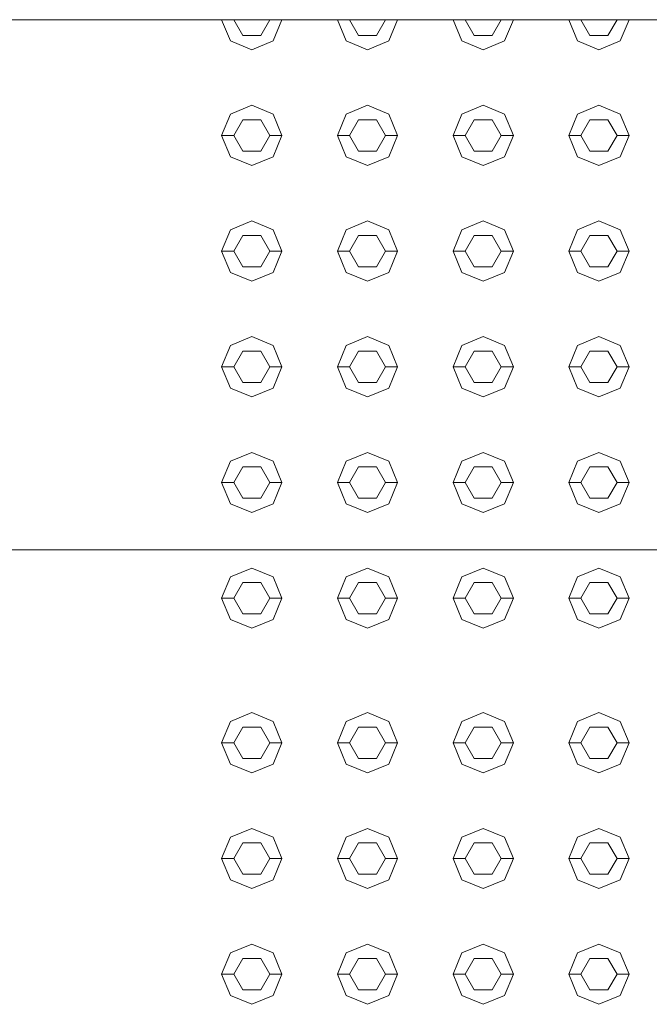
# Model space of a CAD drawing. Header units: millimetres. Extents: x 321 to 585, y -277 to 9.
# Tile 921 of 1056: x 352.817 to 353.339, y -11.783 to -10.966. Entities that reach past the tile are written whole.
import ezdxf

# ---------------------------------------------------------------- set-up
doc = ezdxf.new("R2010")
doc.units = ezdxf.units.MM
doc.header["$MEASUREMENT"] = 0
doc.layers.add('IFC-Elemento construtivo genérico-Contorno', color=253, linetype='Continuous', lineweight=5)
doc.layers.add('IFC-Laje-Contorno', color=134, linetype='Continuous', lineweight=5)

msp = doc.modelspace()

# ---------------------------------------------------------------- linework, layer by layer
at = {"layer": 'IFC-Elemento construtivo genérico-Contorno', "lineweight": 5}
for p, q in [((352.98413, -10.96614), (352.99146, -10.98381)), ((352.99413, -10.96614), (353.00163, -10.97912)), ((353.01663, -10.97912), (353.02413, -10.96614)), ((353.02681, -10.98381), (353.03413, -10.96614)), ((353.08014, -10.96614), (353.08746, -10.98381)), ((353.09014, -10.96614), (353.09764, -10.97912)), ((353.11264, -10.97912), (353.12014, -10.96614)), ((353.12281, -10.98381), (353.13014, -10.96614)), ((353.17613, -10.96614), (353.18346, -10.98381)), ((353.18613, -10.96614), (353.19363, -10.97912)), ((353.20863, -10.97912), (353.21613, -10.96614)), ((353.21881, -10.98381), (353.22613, -10.96614)), ((353.27213, -10.96614), (353.27946, -10.98381)), ((353.28213, -10.96614), (353.28963, -10.97912)), ((353.30463, -10.97912), (353.31213, -10.96614)), ((353.31481, -10.98381), (353.32213, -10.96614)), ((353.00163, -10.97912), (353.01663, -10.97912)), ((353.09764, -10.97912), (353.11264, -10.97912)), ((353.19363, -10.97912), (353.20863, -10.97912)), ((353.28963, -10.97912), (353.30463, -10.97912)), ((352.99146, -10.98381), (353.00913, -10.99114)), ((353.00913, -10.99114), (353.02681, -10.98381)), ((353.08746, -10.98381), (353.10514, -10.99114)), ((353.10514, -10.99114), (353.12281, -10.98381)), ((353.18346, -10.98381), (353.20113, -10.99114)), ((353.20113, -10.99114), (353.21881, -10.98381)), ((353.27946, -10.98381), (353.29713, -10.99114)), ((353.29713, -10.99114), (353.31481, -10.98381)), ((352.99146, -11.04446), (353.00913, -11.03713)), ((353.00913, -11.03713), (353.02681, -11.04446)), ((353.08746, -11.04446), (353.10514, -11.03713)), ((353.10514, -11.03713), (353.12281, -11.04446)), ((353.18346, -11.04446), (353.20113, -11.03713)), ((353.20113, -11.03713), (353.21881, -11.04446)), ((353.27946, -11.04446), (353.29713, -11.03713)), ((353.29713, -11.03713), (353.31481, -11.04446)), ((352.98413, -11.06213), (352.99146, -11.04446)), ((353.02681, -11.04446), (353.03413, -11.06213)), ((353.08014, -11.06213), (353.08746, -11.04446)), ((353.12281, -11.04446), (353.13014, -11.06213)), ((353.17613, -11.06213), (353.18346, -11.04446)), ((353.21881, -11.04446), (353.22613, -11.06213)), ((353.27213, -11.06213), (353.27946, -11.04446)), ((353.31481, -11.04446), (353.32213, -11.06213)), ((352.99413, -11.06213), (353.00163, -11.04914)), ((353.00163, -11.04914), (353.01663, -11.04914)), ((353.01663, -11.04914), (353.02413, -11.06213)), ((353.09014, -11.06213), (353.09764, -11.04914)), ((353.09764, -11.04914), (353.11264, -11.04914)), ((353.11264, -11.04914), (353.12014, -11.06213)), ((353.18613, -11.06213), (353.19363, -11.04914)), ((353.19363, -11.04914), (353.20863, -11.04914)), ((353.20863, -11.04914), (353.21613, -11.06213)), ((353.28213, -11.06213), (353.28963, -11.04914)), ((353.28963, -11.04914), (353.30463, -11.04914)), ((353.30463, -11.04914), (353.31213, -11.06213)), ((352.98413, -11.06213), (352.99413, -11.06213)), ((352.98413, -11.06213), (352.99146, -11.07982)), ((352.99413, -11.06213), (353.00163, -11.07513)), ((353.01663, -11.07513), (353.02413, -11.06213)), ((353.02413, -11.06213), (353.03413, -11.06213)), ((353.02681, -11.07982), (353.03413, -11.06213)), ((353.08014, -11.06213), (353.09014, -11.06213)), ((353.08014, -11.06213), (353.08746, -11.07982)), ((353.09014, -11.06213), (353.09764, -11.07513)), ((353.11264, -11.07513), (353.12014, -11.06213)), ((353.12014, -11.06213), (353.13014, -11.06213)), ((353.12281, -11.07982), (353.13014, -11.06213)), ((353.17613, -11.06213), (353.18613, -11.06213)), ((353.17613, -11.06213), (353.18346, -11.07982)), ((353.18613, -11.06213), (353.19363, -11.07513)), ((353.20863, -11.07513), (353.21613, -11.06213)), ((353.21613, -11.06213), (353.22613, -11.06213)), ((353.21881, -11.07982), (353.22613, -11.06213)), ((353.27213, -11.06213), (353.28213, -11.06213)), ((353.27213, -11.06213), (353.27946, -11.07982)), ((353.28213, -11.06213), (353.28963, -11.07513)), ((353.30463, -11.07513), (353.31213, -11.06213)), ((353.31213, -11.06213), (353.32213, -11.06213)), ((353.31481, -11.07982), (353.32213, -11.06213)), ((353.00163, -11.07513), (353.01663, -11.07513)), ((353.09764, -11.07513), (353.11264, -11.07513)), ((353.19363, -11.07513), (353.20863, -11.07513)), ((353.28963, -11.07513), (353.30463, -11.07513)), ((352.99146, -11.07982), (353.00913, -11.08713)), ((353.00913, -11.08713), (353.02681, -11.07982)), ((353.08746, -11.07982), (353.10514, -11.08713)), ((353.10514, -11.08713), (353.12281, -11.07982)), ((353.18346, -11.07982), (353.20113, -11.08713)), ((353.20113, -11.08713), (353.21881, -11.07982)), ((353.27946, -11.07982), (353.29713, -11.08713)), ((353.29713, -11.08713), (353.31481, -11.07982)), ((352.99146, -11.14046), (353.00913, -11.13314)), ((353.00913, -11.13314), (353.02681, -11.14046)), ((353.08746, -11.14046), (353.10514, -11.13314)), ((353.10514, -11.13314), (353.12281, -11.14046)), ((353.18346, -11.14046), (353.20113, -11.13314)), ((353.20113, -11.13314), (353.21881, -11.14046)), ((353.27946, -11.14046), (353.29713, -11.13314)), ((353.29713, -11.13314), (353.31481, -11.14046)), ((352.98413, -11.15814), (352.99146, -11.14046)), ((353.02681, -11.14046), (353.03413, -11.15814)), ((353.08014, -11.15814), (353.08746, -11.14046)), ((353.12281, -11.14046), (353.13014, -11.15814)), ((353.17613, -11.15814), (353.18346, -11.14046)), ((353.21881, -11.14046), (353.22613, -11.15814)), ((353.27213, -11.15814), (353.27946, -11.14046)), ((353.31481, -11.14046), (353.32213, -11.15814)), ((352.99413, -11.15814), (353.00163, -11.14515)), ((353.00163, -11.14515), (353.01663, -11.14515)), ((353.01663, -11.14515), (353.02413, -11.15814)), ((353.09014, -11.15814), (353.09764, -11.14515)), ((353.09764, -11.14515), (353.11264, -11.14515)), ((353.11264, -11.14515), (353.12014, -11.15814)), ((353.18613, -11.15814), (353.19363, -11.14515)), ((353.19363, -11.14515), (353.20863, -11.14515)), ((353.20863, -11.14515), (353.21613, -11.15814)), ((353.28213, -11.15814), (353.28963, -11.14515)), ((353.28963, -11.14515), (353.30463, -11.14515)), ((353.30463, -11.14515), (353.31213, -11.15814)), ((352.98413, -11.15814), (352.99413, -11.15814)), ((352.98413, -11.15814), (352.99146, -11.17581)), ((352.99413, -11.15814), (353.00163, -11.17113)), ((353.01663, -11.17113), (353.02413, -11.15814)), ((353.02413, -11.15814), (353.03413, -11.15814)), ((353.02681, -11.17581), (353.03413, -11.15814)), ((353.08014, -11.15814), (353.09014, -11.15814)), ((353.08014, -11.15814), (353.08746, -11.17581)), ((353.09014, -11.15814), (353.09764, -11.17113)), ((353.11264, -11.17113), (353.12014, -11.15814)), ((353.12014, -11.15814), (353.13014, -11.15814)), ((353.12281, -11.17581), (353.13014, -11.15814)), ((353.17613, -11.15814), (353.18613, -11.15814)), ((353.17613, -11.15814), (353.18346, -11.17581)), ((353.18613, -11.15814), (353.19363, -11.17113)), ((353.20863, -11.17113), (353.21613, -11.15814)), ((353.21613, -11.15814), (353.22613, -11.15814)), ((353.21881, -11.17581), (353.22613, -11.15814)), ((353.27213, -11.15814), (353.28213, -11.15814)), ((353.27213, -11.15814), (353.27946, -11.17581)), ((353.28213, -11.15814), (353.28963, -11.17113)), ((353.30463, -11.17113), (353.31213, -11.15814)), ((353.31213, -11.15814), (353.32213, -11.15814)), ((353.31481, -11.17581), (353.32213, -11.15814)), ((352.99146, -11.17581), (353.00913, -11.18314)), ((353.00163, -11.17113), (353.01663, -11.17113)), ((353.00913, -11.18314), (353.02681, -11.17581)), ((353.08746, -11.17581), (353.10514, -11.18314)), ((353.09764, -11.17113), (353.11264, -11.17113)), ((353.10514, -11.18314), (353.12281, -11.17581)), ((353.18346, -11.17581), (353.20113, -11.18314)), ((353.19363, -11.17113), (353.20863, -11.17113)), ((353.20113, -11.18314), (353.21881, -11.17581)), ((353.27946, -11.17581), (353.29713, -11.18314)), ((353.28963, -11.17113), (353.30463, -11.17113)), ((353.29713, -11.18314), (353.31481, -11.17581)), ((352.99146, -11.23646), (353.00913, -11.22913)), ((353.00913, -11.22913), (353.02681, -11.23646)), ((353.08746, -11.23646), (353.10514, -11.22913)), ((353.10514, -11.22913), (353.12281, -11.23646)), ((353.18346, -11.23646), (353.20113, -11.22913)), ((353.20113, -11.22913), (353.21881, -11.23646)), ((353.27946, -11.23646), (353.29713, -11.22913)), ((353.29713, -11.22913), (353.31481, -11.23646)), ((352.98413, -11.25413), (352.99146, -11.23646)), ((352.99413, -11.25413), (353.00163, -11.24114)), ((353.00163, -11.24114), (353.01663, -11.24114)), ((353.01663, -11.24114), (353.02413, -11.25413)), ((353.02681, -11.23646), (353.03413, -11.25413)), ((353.08014, -11.25413), (353.08746, -11.23646)), ((353.09014, -11.25413), (353.09764, -11.24114)), ((353.09764, -11.24114), (353.11264, -11.24114)), ((353.11264, -11.24114), (353.12014, -11.25413)), ((353.12281, -11.23646), (353.13014, -11.25413)), ((353.17613, -11.25413), (353.18346, -11.23646)), ((353.18613, -11.25413), (353.19363, -11.24114)), ((353.19363, -11.24114), (353.20863, -11.24114)), ((353.20863, -11.24114), (353.21613, -11.25413)), ((353.21881, -11.23646), (353.22613, -11.25413)), ((353.27213, -11.25413), (353.27946, -11.23646)), ((353.28213, -11.25413), (353.28963, -11.24114)), ((353.28963, -11.24114), (353.30463, -11.24114)), ((353.30463, -11.24114), (353.31213, -11.25413)), ((353.31481, -11.23646), (353.32213, -11.25413)), ((352.98413, -11.25413), (352.99413, -11.25413)), ((352.98413, -11.25413), (352.99146, -11.27181)), ((352.99413, -11.25413), (353.00163, -11.26712)), ((353.01663, -11.26712), (353.02413, -11.25413)), ((353.02413, -11.25413), (353.03413, -11.25413)), ((353.02681, -11.27181), (353.03413, -11.25413)), ((353.08014, -11.25413), (353.09014, -11.25413)), ((353.08014, -11.25413), (353.08746, -11.27181)), ((353.09014, -11.25413), (353.09764, -11.26712)), ((353.11264, -11.26712), (353.12014, -11.25413)), ((353.12014, -11.25413), (353.13014, -11.25413)), ((353.12281, -11.27181), (353.13014, -11.25413)), ((353.17613, -11.25413), (353.18613, -11.25413)), ((353.17613, -11.25413), (353.18346, -11.27181)), ((353.18613, -11.25413), (353.19363, -11.26712)), ((353.20863, -11.26712), (353.21613, -11.25413)), ((353.21613, -11.25413), (353.22613, -11.25413)), ((353.21881, -11.27181), (353.22613, -11.25413)), ((353.27213, -11.25413), (353.28213, -11.25413)), ((353.27213, -11.25413), (353.27946, -11.27181)), ((353.28213, -11.25413), (353.28963, -11.26712)), ((353.30463, -11.26712), (353.31213, -11.25413)), ((353.31213, -11.25413), (353.32213, -11.25413)), ((353.31481, -11.27181), (353.32213, -11.25413)), ((352.99146, -11.27181), (353.00913, -11.27913)), ((353.00163, -11.26712), (353.01663, -11.26712)), ((353.00913, -11.27913), (353.02681, -11.27181)), ((353.08746, -11.27181), (353.10514, -11.27913)), ((353.09764, -11.26712), (353.11264, -11.26712)), ((353.10514, -11.27913), (353.12281, -11.27181)), ((353.18346, -11.27181), (353.20113, -11.27913)), ((353.19363, -11.26712), (353.20863, -11.26712)), ((353.20113, -11.27913), (353.21881, -11.27181)), ((353.27946, -11.27181), (353.29713, -11.27913)), ((353.28963, -11.26712), (353.30463, -11.26712)), ((353.29713, -11.27913), (353.31481, -11.27181)), ((352.99146, -11.33245), (353.00913, -11.32514)), ((353.00913, -11.32514), (353.02681, -11.33245)), ((353.08746, -11.33245), (353.10514, -11.32514)), ((353.10514, -11.32514), (353.12281, -11.33245)), ((353.18346, -11.33245), (353.20113, -11.32514)), ((353.20113, -11.32514), (353.21881, -11.33245)), ((353.27946, -11.33245), (353.29713, -11.32514)), ((353.29713, -11.32514), (353.31481, -11.33245)), ((352.98413, -11.35014), (352.99146, -11.33245)), ((352.99413, -11.35014), (353.00163, -11.33714)), ((353.00163, -11.33714), (353.01663, -11.33714)), ((353.01663, -11.33714), (353.02413, -11.35014)), ((353.02681, -11.33245), (353.03413, -11.35014)), ((353.08014, -11.35014), (353.08746, -11.33245)), ((353.09014, -11.35014), (353.09764, -11.33714)), ((353.09764, -11.33714), (353.11264, -11.33714)), ((353.11264, -11.33714), (353.12014, -11.35014)), ((353.12281, -11.33245), (353.13014, -11.35014)), ((353.17613, -11.35014), (353.18346, -11.33245)), ((353.18613, -11.35014), (353.19363, -11.33714)), ((353.19363, -11.33714), (353.20863, -11.33714)), ((353.20863, -11.33714), (353.21613, -11.35014)), ((353.21881, -11.33245), (353.22613, -11.35014)), ((353.27213, -11.35014), (353.27946, -11.33245)), ((353.28213, -11.35014), (353.28963, -11.33714)), ((353.28963, -11.33714), (353.30463, -11.33714)), ((353.30463, -11.33714), (353.31213, -11.35014)), ((353.31481, -11.33245), (353.32213, -11.35014)), ((352.98413, -11.35014), (352.99413, -11.35014)), ((352.98413, -11.35014), (352.99146, -11.36781)), ((352.99413, -11.35014), (353.00163, -11.36313)), ((353.01663, -11.36313), (353.02413, -11.35014)), ((353.02413, -11.35014), (353.03413, -11.35014)), ((353.02681, -11.36781), (353.03413, -11.35014)), ((353.08014, -11.35014), (353.09014, -11.35014)), ((353.08014, -11.35014), (353.08746, -11.36781)), ((353.09014, -11.35014), (353.09764, -11.36313)), ((353.11264, -11.36313), (353.12014, -11.35014)), ((353.12014, -11.35014), (353.13014, -11.35014)), ((353.12281, -11.36781), (353.13014, -11.35014)), ((353.17613, -11.35014), (353.18613, -11.35014)), ((353.17613, -11.35014), (353.18346, -11.36781)), ((353.18613, -11.35014), (353.19363, -11.36313)), ((353.20863, -11.36313), (353.21613, -11.35014)), ((353.21613, -11.35014), (353.22613, -11.35014)), ((353.21881, -11.36781), (353.22613, -11.35014)), ((353.27213, -11.35014), (353.28213, -11.35014)), ((353.27213, -11.35014), (353.27946, -11.36781)), ((353.28213, -11.35014), (353.28963, -11.36313)), ((353.30463, -11.36313), (353.31213, -11.35014)), ((353.31213, -11.35014), (353.32213, -11.35014)), ((353.31481, -11.36781), (353.32213, -11.35014)), ((353.00163, -11.36313), (353.01663, -11.36313)), ((353.09764, -11.36313), (353.11264, -11.36313)), ((353.19363, -11.36313), (353.20863, -11.36313)), ((353.28963, -11.36313), (353.30463, -11.36313)), ((352.99146, -11.36781), (353.00913, -11.37514)), ((353.00913, -11.37514), (353.02681, -11.36781)), ((353.08746, -11.36781), (353.10514, -11.37514)), ((353.10514, -11.37514), (353.12281, -11.36781)), ((353.18346, -11.36781), (353.20113, -11.37514)), ((353.20113, -11.37514), (353.21881, -11.36781)), ((353.27946, -11.36781), (353.29713, -11.37514)), ((353.29713, -11.37514), (353.31481, -11.36781)), ((352.99146, -11.42846), (353.00913, -11.42114)), ((352.99146, -11.42846), (353.00913, -11.42114)), ((353.00913, -11.42114), (353.02681, -11.42846)), ((353.00913, -11.42114), (353.02681, -11.42846)), ((353.08746, -11.42846), (353.10514, -11.42114)), ((353.08746, -11.42846), (353.10514, -11.42114)), ((353.10514, -11.42114), (353.12281, -11.42846)), ((353.10514, -11.42114), (353.12281, -11.42846)), ((353.18346, -11.42846), (353.20113, -11.42114)), ((353.18346, -11.42846), (353.20113, -11.42114)), ((353.20113, -11.42114), (353.21881, -11.42846)), ((353.20113, -11.42114), (353.21881, -11.42846)), ((353.27946, -11.42846), (353.29713, -11.42114)), ((353.27946, -11.42846), (353.29713, -11.42114)), ((353.29713, -11.42114), (353.31481, -11.42846)), ((353.29713, -11.42114), (353.31481, -11.42846)), ((352.98413, -11.44614), (352.99146, -11.42846)), ((352.98413, -11.44614), (352.99146, -11.42846)), ((353.02681, -11.42846), (353.03413, -11.44614)), ((353.02681, -11.42846), (353.03413, -11.44614)), ((353.08014, -11.44614), (353.08746, -11.42846)), ((353.08014, -11.44614), (353.08746, -11.42846)), ((353.12281, -11.42846), (353.13014, -11.44614)), ((353.12281, -11.42846), (353.13014, -11.44614)), ((353.17613, -11.44614), (353.18346, -11.42846)), ((353.17613, -11.44614), (353.18346, -11.42846)), ((353.21881, -11.42846), (353.22613, -11.44614)), ((353.21881, -11.42846), (353.22613, -11.44614)), ((353.27213, -11.44614), (353.27946, -11.42846)), ((353.27213, -11.44614), (353.27946, -11.42846)), ((353.31481, -11.42846), (353.32213, -11.44614)), ((353.31481, -11.42846), (353.32213, -11.44614)), ((352.99413, -11.44614), (353.00163, -11.43315)), ((352.99413, -11.44614), (353.00163, -11.43315)), ((353.00163, -11.43315), (353.01663, -11.43315)), ((353.00163, -11.43315), (353.01663, -11.43315)), ((353.01663, -11.43315), (353.02413, -11.44614)), ((353.01663, -11.43315), (353.02413, -11.44614)), ((353.09014, -11.44614), (353.09764, -11.43315)), ((353.09014, -11.44614), (353.09764, -11.43315)), ((353.09764, -11.43315), (353.11264, -11.43315)), ((353.09764, -11.43315), (353.11264, -11.43315)), ((353.11264, -11.43315), (353.12014, -11.44614)), ((353.11264, -11.43315), (353.12014, -11.44614)), ((353.18613, -11.44614), (353.19363, -11.43315)), ((353.18613, -11.44614), (353.19363, -11.43315)), ((353.19363, -11.43315), (353.20863, -11.43315)), ((353.19363, -11.43315), (353.20863, -11.43315)), ((353.20863, -11.43315), (353.21613, -11.44614)), ((353.20863, -11.43315), (353.21613, -11.44614)), ((353.28213, -11.44614), (353.28963, -11.43315)), ((353.28213, -11.44614), (353.28963, -11.43315)), ((353.28963, -11.43315), (353.30463, -11.43315)), ((353.28963, -11.43315), (353.30463, -11.43315)), ((353.30463, -11.43315), (353.31213, -11.44614)), ((353.30463, -11.43315), (353.31213, -11.44614)), ((352.98413, -11.44614), (352.99413, -11.44614)), ((352.98413, -11.44614), (352.99146, -11.46381)), ((352.98413, -11.44614), (352.99413, -11.44614)), ((352.98413, -11.44614), (352.99146, -11.46381)), ((352.99413, -11.44614), (353.00163, -11.45912)), ((352.99413, -11.44614), (353.00163, -11.45912)), ((353.01663, -11.45912), (353.02413, -11.44614)), ((353.01663, -11.45912), (353.02413, -11.44614)), ((353.02413, -11.44614), (353.03413, -11.44614)), ((353.02413, -11.44614), (353.03413, -11.44614)), ((353.02681, -11.46381), (353.03413, -11.44614)), ((353.02681, -11.46381), (353.03413, -11.44614)), ((353.08014, -11.44614), (353.09014, -11.44614)), ((353.08014, -11.44614), (353.08746, -11.46381)), ((353.08014, -11.44614), (353.09014, -11.44614)), ((353.08014, -11.44614), (353.08746, -11.46381)), ((353.09014, -11.44614), (353.09764, -11.45912)), ((353.09014, -11.44614), (353.09764, -11.45912)), ((353.11264, -11.45912), (353.12014, -11.44614)), ((353.11264, -11.45912), (353.12014, -11.44614)), ((353.12014, -11.44614), (353.13014, -11.44614)), ((353.12014, -11.44614), (353.13014, -11.44614)), ((353.12281, -11.46381), (353.13014, -11.44614)), ((353.12281, -11.46381), (353.13014, -11.44614)), ((353.17613, -11.44614), (353.18613, -11.44614)), ((353.17613, -11.44614), (353.18346, -11.46381)), ((353.17613, -11.44614), (353.18613, -11.44614)), ((353.17613, -11.44614), (353.18346, -11.46381)), ((353.18613, -11.44614), (353.19363, -11.45912)), ((353.18613, -11.44614), (353.19363, -11.45912)), ((353.20863, -11.45912), (353.21613, -11.44614)), ((353.20863, -11.45912), (353.21613, -11.44614)), ((353.21613, -11.44614), (353.22613, -11.44614)), ((353.21613, -11.44614), (353.22613, -11.44614)), ((353.21881, -11.46381), (353.22613, -11.44614)), ((353.21881, -11.46381), (353.22613, -11.44614)), ((353.27213, -11.44614), (353.28213, -11.44614)), ((353.27213, -11.44614), (353.27946, -11.46381)), ((353.27213, -11.44614), (353.28213, -11.44614)), ((353.27213, -11.44614), (353.27946, -11.46381)), ((353.28213, -11.44614), (353.28963, -11.45912)), ((353.28213, -11.44614), (353.28963, -11.45912)), ((353.30463, -11.45912), (353.31213, -11.44614)), ((353.30463, -11.45912), (353.31213, -11.44614)), ((353.31213, -11.44614), (353.32213, -11.44614)), ((353.31213, -11.44614), (353.32213, -11.44614)), ((353.31481, -11.46381), (353.32213, -11.44614)), ((353.31481, -11.46381), (353.32213, -11.44614)), ((353.00163, -11.45912), (353.01663, -11.45912)), ((353.00163, -11.45912), (353.01663, -11.45912)), ((353.09764, -11.45912), (353.11264, -11.45912)), ((353.09764, -11.45912), (353.11264, -11.45912)), ((353.19363, -11.45912), (353.20863, -11.45912)), ((353.19363, -11.45912), (353.20863, -11.45912)), ((353.28963, -11.45912), (353.30463, -11.45912)), ((353.28963, -11.45912), (353.30463, -11.45912)), ((352.99146, -11.46381), (353.00913, -11.47114)), ((352.99146, -11.46381), (353.00913, -11.47114)), ((353.00913, -11.47114), (353.02681, -11.46381)), ((353.00913, -11.47114), (353.02681, -11.46381)), ((353.08746, -11.46381), (353.10514, -11.47114)), ((353.08746, -11.46381), (353.10514, -11.47114)), ((353.10514, -11.47114), (353.12281, -11.46381)), ((353.10514, -11.47114), (353.12281, -11.46381)), ((353.18346, -11.46381), (353.20113, -11.47114)), ((353.18346, -11.46381), (353.20113, -11.47114)), ((353.20113, -11.47114), (353.21881, -11.46381)), ((353.20113, -11.47114), (353.21881, -11.46381)), ((353.27946, -11.46381), (353.29713, -11.47114)), ((353.27946, -11.46381), (353.29713, -11.47114)), ((353.29713, -11.47114), (353.31481, -11.46381)), ((353.29713, -11.47114), (353.31481, -11.46381)), ((352.99146, -11.54846), (353.00913, -11.54114)), ((352.99146, -11.54846), (353.00913, -11.54114)), ((353.00913, -11.54114), (353.02681, -11.54846)), ((353.00913, -11.54114), (353.02681, -11.54846)), ((353.08746, -11.54846), (353.10514, -11.54114)), ((353.08746, -11.54846), (353.10514, -11.54114)), ((353.10514, -11.54114), (353.12281, -11.54846)), ((353.10514, -11.54114), (353.12281, -11.54846)), ((353.18346, -11.54846), (353.20113, -11.54114)), ((353.18346, -11.54846), (353.20113, -11.54114)), ((353.20113, -11.54114), (353.21881, -11.54846)), ((353.20113, -11.54114), (353.21881, -11.54846)), ((353.27946, -11.54846), (353.29713, -11.54114)), ((353.27946, -11.54846), (353.29713, -11.54114)), ((353.29713, -11.54114), (353.31481, -11.54846)), ((353.29713, -11.54114), (353.31481, -11.54846)), ((352.98413, -11.56614), (352.99146, -11.54846)), ((352.98413, -11.56614), (352.99146, -11.54846)), ((353.02681, -11.54846), (353.03413, -11.56614)), ((353.02681, -11.54846), (353.03413, -11.56614)), ((353.08014, -11.56614), (353.08746, -11.54846)), ((353.08014, -11.56614), (353.08746, -11.54846)), ((353.12281, -11.54846), (353.13014, -11.56614)), ((353.12281, -11.54846), (353.13014, -11.56614)), ((353.17613, -11.56614), (353.18346, -11.54846)), ((353.17613, -11.56614), (353.18346, -11.54846)), ((353.21881, -11.54846), (353.22613, -11.56614)), ((353.21881, -11.54846), (353.22613, -11.56614)), ((353.27213, -11.56614), (353.27946, -11.54846)), ((353.27213, -11.56614), (353.27946, -11.54846)), ((353.31481, -11.54846), (353.32213, -11.56614)), ((353.31481, -11.54846), (353.32213, -11.56614)), ((352.99413, -11.56614), (353.00163, -11.55315)), ((352.99413, -11.56614), (353.00163, -11.55315)), ((353.00163, -11.55315), (353.01663, -11.55315)), ((353.00163, -11.55315), (353.01663, -11.55315)), ((353.01663, -11.55315), (353.02413, -11.56614)), ((353.01663, -11.55315), (353.02413, -11.56614)), ((353.09014, -11.56614), (353.09764, -11.55315)), ((353.09014, -11.56614), (353.09764, -11.55315)), ((353.09764, -11.55315), (353.11264, -11.55315)), ((353.09764, -11.55315), (353.11264, -11.55315)), ((353.11264, -11.55315), (353.12014, -11.56614)), ((353.11264, -11.55315), (353.12014, -11.56614)), ((353.18613, -11.56614), (353.19363, -11.55315)), ((353.18613, -11.56614), (353.19363, -11.55315)), ((353.19363, -11.55315), (353.20863, -11.55315)), ((353.19363, -11.55315), (353.20863, -11.55315)), ((353.20863, -11.55315), (353.21613, -11.56614)), ((353.20863, -11.55315), (353.21613, -11.56614)), ((353.28213, -11.56614), (353.28963, -11.55315)), ((353.28213, -11.56614), (353.28963, -11.55315)), ((353.28963, -11.55315), (353.30463, -11.55315)), ((353.28963, -11.55315), (353.30463, -11.55315)), ((353.30463, -11.55315), (353.31213, -11.56614)), ((353.30463, -11.55315), (353.31213, -11.56614)), ((352.98413, -11.56614), (352.99413, -11.56614)), ((352.98413, -11.56614), (352.99146, -11.58381)), ((352.98413, -11.56614), (352.99413, -11.56614)), ((352.98413, -11.56614), (352.99146, -11.58381)), ((352.99413, -11.56614), (353.00163, -11.57912)), ((352.99413, -11.56614), (353.00163, -11.57912)), ((353.01663, -11.57912), (353.02413, -11.56614)), ((353.01663, -11.57912), (353.02413, -11.56614)), ((353.02413, -11.56614), (353.03413, -11.56614)), ((353.02413, -11.56614), (353.03413, -11.56614)), ((353.02681, -11.58381), (353.03413, -11.56614)), ((353.02681, -11.58381), (353.03413, -11.56614)), ((353.08014, -11.56614), (353.09014, -11.56614)), ((353.08014, -11.56614), (353.08746, -11.58381)), ((353.08014, -11.56614), (353.09014, -11.56614)), ((353.08014, -11.56614), (353.08746, -11.58381)), ((353.09014, -11.56614), (353.09764, -11.57912)), ((353.09014, -11.56614), (353.09764, -11.57912)), ((353.11264, -11.57912), (353.12014, -11.56614)), ((353.11264, -11.57912), (353.12014, -11.56614)), ((353.12014, -11.56614), (353.13014, -11.56614)), ((353.12014, -11.56614), (353.13014, -11.56614)), ((353.12281, -11.58381), (353.13014, -11.56614)), ((353.12281, -11.58381), (353.13014, -11.56614)), ((353.17613, -11.56614), (353.18613, -11.56614)), ((353.17613, -11.56614), (353.18346, -11.58381)), ((353.17613, -11.56614), (353.18613, -11.56614)), ((353.17613, -11.56614), (353.18346, -11.58381)), ((353.18613, -11.56614), (353.19363, -11.57912)), ((353.18613, -11.56614), (353.19363, -11.57912)), ((353.20863, -11.57912), (353.21613, -11.56614)), ((353.20863, -11.57912), (353.21613, -11.56614)), ((353.21613, -11.56614), (353.22613, -11.56614)), ((353.21613, -11.56614), (353.22613, -11.56614)), ((353.21881, -11.58381), (353.22613, -11.56614)), ((353.21881, -11.58381), (353.22613, -11.56614)), ((353.27213, -11.56614), (353.28213, -11.56614)), ((353.27213, -11.56614), (353.27946, -11.58381)), ((353.27213, -11.56614), (353.28213, -11.56614)), ((353.27213, -11.56614), (353.27946, -11.58381)), ((353.28213, -11.56614), (353.28963, -11.57912)), ((353.28213, -11.56614), (353.28963, -11.57912)), ((353.30463, -11.57912), (353.31213, -11.56614)), ((353.30463, -11.57912), (353.31213, -11.56614)), ((353.31213, -11.56614), (353.32213, -11.56614)), ((353.31213, -11.56614), (353.32213, -11.56614)), ((353.31481, -11.58381), (353.32213, -11.56614)), ((353.31481, -11.58381), (353.32213, -11.56614)), ((352.99146, -11.58381), (353.00913, -11.59114)), ((352.99146, -11.58381), (353.00913, -11.59114)), ((353.00163, -11.57912), (353.01663, -11.57912)), ((353.00163, -11.57912), (353.01663, -11.57912)), ((353.00913, -11.59114), (353.02681, -11.58381)), ((353.00913, -11.59114), (353.02681, -11.58381)), ((353.08746, -11.58381), (353.10514, -11.59114)), ((353.08746, -11.58381), (353.10514, -11.59114)), ((353.09764, -11.57912), (353.11264, -11.57912)), ((353.09764, -11.57912), (353.11264, -11.57912)), ((353.10514, -11.59114), (353.12281, -11.58381)), ((353.10514, -11.59114), (353.12281, -11.58381)), ((353.18346, -11.58381), (353.20113, -11.59114)), ((353.18346, -11.58381), (353.20113, -11.59114)), ((353.19363, -11.57912), (353.20863, -11.57912)), ((353.19363, -11.57912), (353.20863, -11.57912)), ((353.20113, -11.59114), (353.21881, -11.58381)), ((353.20113, -11.59114), (353.21881, -11.58381)), ((353.27946, -11.58381), (353.29713, -11.59114)), ((353.27946, -11.58381), (353.29713, -11.59114)), ((353.28963, -11.57912), (353.30463, -11.57912)), ((353.28963, -11.57912), (353.30463, -11.57912)), ((353.29713, -11.59114), (353.31481, -11.58381)), ((353.29713, -11.59114), (353.31481, -11.58381)), ((352.99146, -11.64446), (353.00913, -11.63713)), ((352.99146, -11.64446), (353.00913, -11.63713)), ((353.00913, -11.63713), (353.02681, -11.64446)), ((353.00913, -11.63713), (353.02681, -11.64446)), ((353.08746, -11.64446), (353.10514, -11.63713)), ((353.08746, -11.64446), (353.10514, -11.63713)), ((353.10514, -11.63713), (353.12281, -11.64446)), ((353.10514, -11.63713), (353.12281, -11.64446)), ((353.18346, -11.64446), (353.20113, -11.63713)), ((353.18346, -11.64446), (353.20113, -11.63713)), ((353.20113, -11.63713), (353.21881, -11.64446)), ((353.20113, -11.63713), (353.21881, -11.64446)), ((353.27946, -11.64446), (353.29713, -11.63713)), ((353.27946, -11.64446), (353.29713, -11.63713)), ((353.29713, -11.63713), (353.31481, -11.64446)), ((353.29713, -11.63713), (353.31481, -11.64446)), ((352.98413, -11.66213), (352.99146, -11.64446)), ((352.98413, -11.66213), (352.99146, -11.64446)), ((352.99413, -11.66213), (353.00163, -11.64914)), ((352.99413, -11.66213), (353.00163, -11.64914)), ((353.00163, -11.64914), (353.01663, -11.64914)), ((353.00163, -11.64914), (353.01663, -11.64914)), ((353.01663, -11.64914), (353.02413, -11.66213)), ((353.01663, -11.64914), (353.02413, -11.66213)), ((353.02681, -11.64446), (353.03413, -11.66213)), ((353.02681, -11.64446), (353.03413, -11.66213)), ((353.08014, -11.66213), (353.08746, -11.64446)), ((353.08014, -11.66213), (353.08746, -11.64446)), ((353.09014, -11.66213), (353.09764, -11.64914)), ((353.09014, -11.66213), (353.09764, -11.64914)), ((353.09764, -11.64914), (353.11264, -11.64914)), ((353.09764, -11.64914), (353.11264, -11.64914)), ((353.11264, -11.64914), (353.12014, -11.66213)), ((353.11264, -11.64914), (353.12014, -11.66213)), ((353.12281, -11.64446), (353.13014, -11.66213)), ((353.12281, -11.64446), (353.13014, -11.66213)), ((353.17613, -11.66213), (353.18346, -11.64446)), ((353.17613, -11.66213), (353.18346, -11.64446)), ((353.18613, -11.66213), (353.19363, -11.64914)), ((353.18613, -11.66213), (353.19363, -11.64914)), ((353.19363, -11.64914), (353.20863, -11.64914)), ((353.19363, -11.64914), (353.20863, -11.64914)), ((353.20863, -11.64914), (353.21613, -11.66213)), ((353.20863, -11.64914), (353.21613, -11.66213)), ((353.21881, -11.64446), (353.22613, -11.66213)), ((353.21881, -11.64446), (353.22613, -11.66213)), ((353.27213, -11.66213), (353.27946, -11.64446)), ((353.27213, -11.66213), (353.27946, -11.64446)), ((353.28213, -11.66213), (353.28963, -11.64914)), ((353.28213, -11.66213), (353.28963, -11.64914)), ((353.28963, -11.64914), (353.30463, -11.64914)), ((353.28963, -11.64914), (353.30463, -11.64914)), ((353.30463, -11.64914), (353.31213, -11.66213)), ((353.30463, -11.64914), (353.31213, -11.66213)), ((353.31481, -11.64446), (353.32213, -11.66213)), ((353.31481, -11.64446), (353.32213, -11.66213)), ((352.98413, -11.66213), (352.99413, -11.66213)), ((352.98413, -11.66213), (352.99146, -11.67982)), ((352.98413, -11.66213), (352.99413, -11.66213)), ((352.98413, -11.66213), (352.99146, -11.67982)), ((352.99413, -11.66213), (353.00163, -11.67513)), ((352.99413, -11.66213), (353.00163, -11.67513)), ((353.01663, -11.67513), (353.02413, -11.66213)), ((353.01663, -11.67513), (353.02413, -11.66213)), ((353.02413, -11.66213), (353.03413, -11.66213)), ((353.02413, -11.66213), (353.03413, -11.66213)), ((353.02681, -11.67982), (353.03413, -11.66213)), ((353.02681, -11.67982), (353.03413, -11.66213)), ((353.08014, -11.66213), (353.09014, -11.66213)), ((353.08014, -11.66213), (353.08746, -11.67982)), ((353.08014, -11.66213), (353.09014, -11.66213)), ((353.08014, -11.66213), (353.08746, -11.67982)), ((353.09014, -11.66213), (353.09764, -11.67513)), ((353.09014, -11.66213), (353.09764, -11.67513)), ((353.11264, -11.67513), (353.12014, -11.66213)), ((353.11264, -11.67513), (353.12014, -11.66213)), ((353.12014, -11.66213), (353.13014, -11.66213)), ((353.12014, -11.66213), (353.13014, -11.66213)), ((353.12281, -11.67982), (353.13014, -11.66213)), ((353.12281, -11.67982), (353.13014, -11.66213)), ((353.17613, -11.66213), (353.18613, -11.66213)), ((353.17613, -11.66213), (353.18346, -11.67982)), ((353.17613, -11.66213), (353.18613, -11.66213)), ((353.17613, -11.66213), (353.18346, -11.67982)), ((353.18613, -11.66213), (353.19363, -11.67513)), ((353.18613, -11.66213), (353.19363, -11.67513)), ((353.20863, -11.67513), (353.21613, -11.66213)), ((353.20863, -11.67513), (353.21613, -11.66213)), ((353.21613, -11.66213), (353.22613, -11.66213)), ((353.21613, -11.66213), (353.22613, -11.66213)), ((353.21881, -11.67982), (353.22613, -11.66213)), ((353.21881, -11.67982), (353.22613, -11.66213)), ((353.27213, -11.66213), (353.28213, -11.66213)), ((353.27213, -11.66213), (353.27946, -11.67982)), ((353.27213, -11.66213), (353.28213, -11.66213)), ((353.27213, -11.66213), (353.27946, -11.67982)), ((353.28213, -11.66213), (353.28963, -11.67513)), ((353.28213, -11.66213), (353.28963, -11.67513)), ((353.30463, -11.67513), (353.31213, -11.66213)), ((353.30463, -11.67513), (353.31213, -11.66213)), ((353.31213, -11.66213), (353.32213, -11.66213)), ((353.31213, -11.66213), (353.32213, -11.66213)), ((353.31481, -11.67982), (353.32213, -11.66213)), ((353.31481, -11.67982), (353.32213, -11.66213)), ((352.99146, -11.67982), (353.00913, -11.68713)), ((352.99146, -11.67982), (353.00913, -11.68713)), ((353.00163, -11.67513), (353.01663, -11.67513)), ((353.00163, -11.67513), (353.01663, -11.67513)), ((353.00913, -11.68713), (353.02681, -11.67982)), ((353.00913, -11.68713), (353.02681, -11.67982)), ((353.08746, -11.67982), (353.10514, -11.68713)), ((353.08746, -11.67982), (353.10514, -11.68713)), ((353.09764, -11.67513), (353.11264, -11.67513)), ((353.09764, -11.67513), (353.11264, -11.67513)), ((353.10514, -11.68713), (353.12281, -11.67982)), ((353.10514, -11.68713), (353.12281, -11.67982)), ((353.18346, -11.67982), (353.20113, -11.68713)), ((353.18346, -11.67982), (353.20113, -11.68713)), ((353.19363, -11.67513), (353.20863, -11.67513)), ((353.19363, -11.67513), (353.20863, -11.67513)), ((353.20113, -11.68713), (353.21881, -11.67982)), ((353.20113, -11.68713), (353.21881, -11.67982)), ((353.27946, -11.67982), (353.29713, -11.68713)), ((353.27946, -11.67982), (353.29713, -11.68713)), ((353.28963, -11.67513), (353.30463, -11.67513)), ((353.28963, -11.67513), (353.30463, -11.67513)), ((353.29713, -11.68713), (353.31481, -11.67982)), ((353.29713, -11.68713), (353.31481, -11.67982)), ((352.99146, -11.74046), (353.00913, -11.73314)), ((352.99146, -11.74046), (353.00913, -11.73314)), ((353.00913, -11.73314), (353.02681, -11.74046)), ((353.00913, -11.73314), (353.02681, -11.74046)), ((353.08746, -11.74046), (353.10514, -11.73314)), ((353.08746, -11.74046), (353.10514, -11.73314)), ((353.10514, -11.73314), (353.12281, -11.74046)), ((353.10514, -11.73314), (353.12281, -11.74046)), ((353.18346, -11.74046), (353.20113, -11.73314)), ((353.18346, -11.74046), (353.20113, -11.73314)), ((353.20113, -11.73314), (353.21881, -11.74046)), ((353.20113, -11.73314), (353.21881, -11.74046)), ((353.27946, -11.74046), (353.29713, -11.73314)), ((353.27946, -11.74046), (353.29713, -11.73314)), ((353.29713, -11.73314), (353.31481, -11.74046)), ((353.29713, -11.73314), (353.31481, -11.74046)), ((352.98413, -11.75814), (352.99146, -11.74046)), ((352.98413, -11.75814), (352.99146, -11.74046)), ((352.99413, -11.75814), (353.00163, -11.74515)), ((352.99413, -11.75814), (353.00163, -11.74515)), ((353.00163, -11.74515), (353.01663, -11.74515)), ((353.00163, -11.74515), (353.01663, -11.74515)), ((353.01663, -11.74515), (353.02413, -11.75814)), ((353.01663, -11.74515), (353.02413, -11.75814)), ((353.02681, -11.74046), (353.03413, -11.75814)), ((353.02681, -11.74046), (353.03413, -11.75814)), ((353.08014, -11.75814), (353.08746, -11.74046)), ((353.08014, -11.75814), (353.08746, -11.74046)), ((353.09014, -11.75814), (353.09764, -11.74515)), ((353.09014, -11.75814), (353.09764, -11.74515)), ((353.09764, -11.74515), (353.11264, -11.74515)), ((353.09764, -11.74515), (353.11264, -11.74515)), ((353.11264, -11.74515), (353.12014, -11.75814)), ((353.11264, -11.74515), (353.12014, -11.75814)), ((353.12281, -11.74046), (353.13014, -11.75814)), ((353.12281, -11.74046), (353.13014, -11.75814)), ((353.17613, -11.75814), (353.18346, -11.74046)), ((353.17613, -11.75814), (353.18346, -11.74046)), ((353.18613, -11.75814), (353.19363, -11.74515)), ((353.18613, -11.75814), (353.19363, -11.74515)), ((353.19363, -11.74515), (353.20863, -11.74515)), ((353.19363, -11.74515), (353.20863, -11.74515)), ((353.20863, -11.74515), (353.21613, -11.75814)), ((353.20863, -11.74515), (353.21613, -11.75814)), ((353.21881, -11.74046), (353.22613, -11.75814)), ((353.21881, -11.74046), (353.22613, -11.75814)), ((353.27213, -11.75814), (353.27946, -11.74046)), ((353.27213, -11.75814), (353.27946, -11.74046)), ((353.28213, -11.75814), (353.28963, -11.74515)), ((353.28213, -11.75814), (353.28963, -11.74515)), ((353.28963, -11.74515), (353.30463, -11.74515)), ((353.28963, -11.74515), (353.30463, -11.74515)), ((353.30463, -11.74515), (353.31213, -11.75814)), ((353.30463, -11.74515), (353.31213, -11.75814)), ((353.31481, -11.74046), (353.32213, -11.75814)), ((353.31481, -11.74046), (353.32213, -11.75814)), ((352.98413, -11.75814), (352.99413, -11.75814)), ((352.98413, -11.75814), (352.99146, -11.77581)), ((352.98413, -11.75814), (352.99413, -11.75814)), ((352.98413, -11.75814), (352.99146, -11.77581)), ((352.99413, -11.75814), (353.00163, -11.77113)), ((352.99413, -11.75814), (353.00163, -11.77113)), ((353.01663, -11.77113), (353.02413, -11.75814)), ((353.01663, -11.77113), (353.02413, -11.75814)), ((353.02413, -11.75814), (353.03413, -11.75814)), ((353.02413, -11.75814), (353.03413, -11.75814)), ((353.02681, -11.77581), (353.03413, -11.75814)), ((353.02681, -11.77581), (353.03413, -11.75814)), ((353.08014, -11.75814), (353.09014, -11.75814)), ((353.08014, -11.75814), (353.08746, -11.77581)), ((353.08014, -11.75814), (353.09014, -11.75814)), ((353.08014, -11.75814), (353.08746, -11.77581)), ((353.09014, -11.75814), (353.09764, -11.77113)), ((353.09014, -11.75814), (353.09764, -11.77113)), ((353.11264, -11.77113), (353.12014, -11.75814)), ((353.11264, -11.77113), (353.12014, -11.75814)), ((353.12014, -11.75814), (353.13014, -11.75814)), ((353.12014, -11.75814), (353.13014, -11.75814)), ((353.12281, -11.77581), (353.13014, -11.75814)), ((353.12281, -11.77581), (353.13014, -11.75814)), ((353.17613, -11.75814), (353.18613, -11.75814)), ((353.17613, -11.75814), (353.18346, -11.77581)), ((353.17613, -11.75814), (353.18613, -11.75814)), ((353.17613, -11.75814), (353.18346, -11.77581)), ((353.18613, -11.75814), (353.19363, -11.77113)), ((353.18613, -11.75814), (353.19363, -11.77113)), ((353.20863, -11.77113), (353.21613, -11.75814)), ((353.20863, -11.77113), (353.21613, -11.75814)), ((353.21613, -11.75814), (353.22613, -11.75814)), ((353.21613, -11.75814), (353.22613, -11.75814)), ((353.21881, -11.77581), (353.22613, -11.75814)), ((353.21881, -11.77581), (353.22613, -11.75814)), ((353.27213, -11.75814), (353.28213, -11.75814)), ((353.27213, -11.75814), (353.27946, -11.77581)), ((353.27213, -11.75814), (353.28213, -11.75814)), ((353.27213, -11.75814), (353.27946, -11.77581)), ((353.28213, -11.75814), (353.28963, -11.77113)), ((353.28213, -11.75814), (353.28963, -11.77113)), ((353.30463, -11.77113), (353.31213, -11.75814)), ((353.30463, -11.77113), (353.31213, -11.75814)), ((353.31213, -11.75814), (353.32213, -11.75814)), ((353.31213, -11.75814), (353.32213, -11.75814)), ((353.31481, -11.77581), (353.32213, -11.75814)), ((353.31481, -11.77581), (353.32213, -11.75814)), ((353.00163, -11.77113), (353.01663, -11.77113)), ((353.00163, -11.77113), (353.01663, -11.77113)), ((353.09764, -11.77113), (353.11264, -11.77113)), ((353.09764, -11.77113), (353.11264, -11.77113)), ((353.19363, -11.77113), (353.20863, -11.77113)), ((353.19363, -11.77113), (353.20863, -11.77113)), ((353.28963, -11.77113), (353.30463, -11.77113)), ((353.28963, -11.77113), (353.30463, -11.77113)), ((352.99146, -11.77581), (353.00913, -11.78314)), ((352.99146, -11.77581), (353.00913, -11.78314)), ((353.00913, -11.78314), (353.02681, -11.77581)), ((353.00913, -11.78314), (353.02681, -11.77581)), ((353.08746, -11.77581), (353.10514, -11.78314)), ((353.08746, -11.77581), (353.10514, -11.78314)), ((353.10514, -11.78314), (353.12281, -11.77581)), ((353.10514, -11.78314), (353.12281, -11.77581)), ((353.18346, -11.77581), (353.20113, -11.78314)), ((353.18346, -11.77581), (353.20113, -11.78314)), ((353.20113, -11.78314), (353.21881, -11.77581)), ((353.20113, -11.78314), (353.21881, -11.77581)), ((353.27946, -11.77581), (353.29713, -11.78314)), ((353.27946, -11.77581), (353.29713, -11.78314)), ((353.29713, -11.78314), (353.31481, -11.77581)), ((353.29713, -11.78314), (353.31481, -11.77581))]:
    msp.add_line(p, q, dxfattribs=at)
at = {"layer": 'IFC-Laje-Contorno', "color": 7, "lineweight": 5}
for p, q in [((347.22974, -10.96614), (354.07974, -10.96614)), ((346.62974, -11.40614), (354.07974, -11.40614))]:
    msp.add_line(p, q, dxfattribs=at)

doc.saveas('drawing.dxf')
